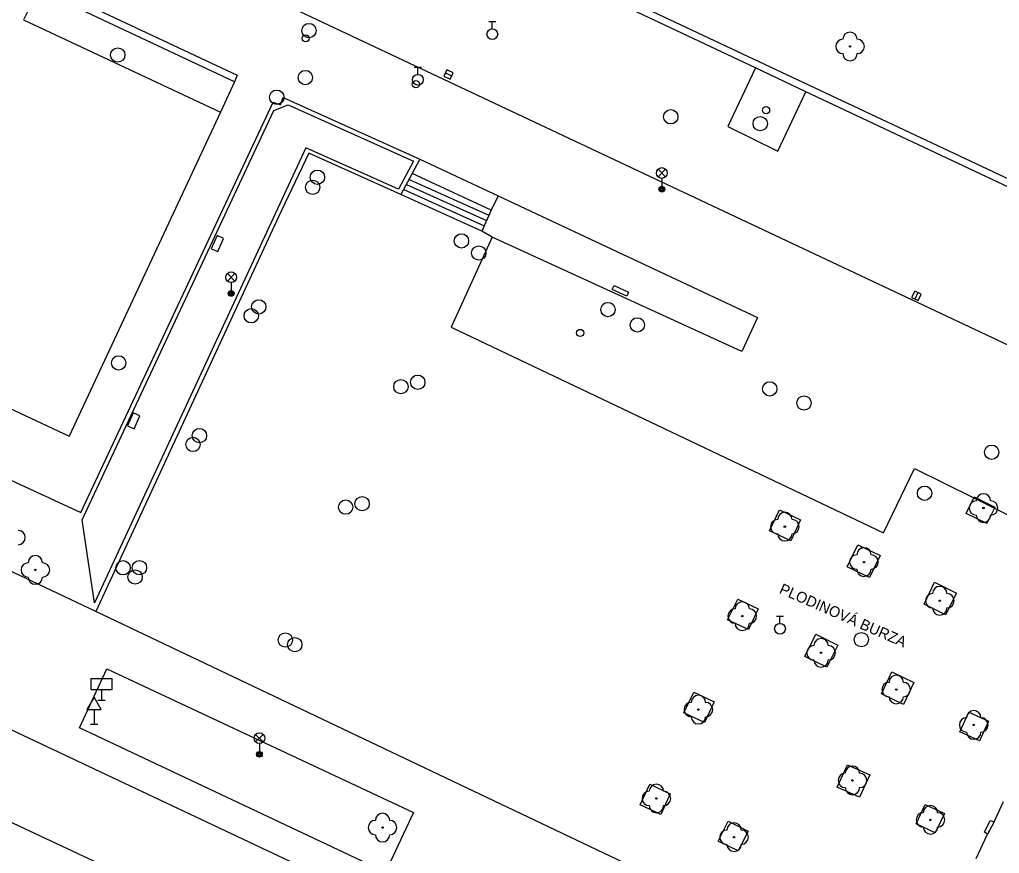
# Model space of a CAD drawing. Extents: x -600309 to -598967, y -1161267 to -1160292.
# Drawn here: x -600173.1 to -600104.8, y -1161199 to -1161140.8 of the extents above; entities that cross this region are included whole.
import ezdxf

# ---------------------------------------------------------------- set-up
doc = ezdxf.new("R2010")
doc.units = 0
for name, color, linetype in [('Level 10', 7, 'Continuous'), ('Level 11', 7, 'Continuous'), ('Level 22', 7, 'Continuous'), ('Level 23', 7, 'Continuous'), ('Level 24', 7, 'Continuous'), ('Level 27', 7, 'Continuous'), ('Level 28', 7, 'Continuous'), ('Level 31', 7, 'Continuous'), ('Level 33', 7, 'Continuous'), ('Level 34', 7, 'Continuous'), ('Level 41', 7, 'Continuous'), ('Level 5', 7, 'Continuous'), ('Level 7', 7, 'Continuous')]:
    doc.layers.add(name, color=color, linetype=linetype)

msp = doc.modelspace()

# ---------------------------------------------------------------- linework, layer by layer
at = {"layer": 'Level 10'}
for points in [[(-600223.79, -1161107.23), (-600099.29, -1161165.83)], [(-600121.78, -1161144.2199), (-600151.25, -1161130.33)], [(-600118.26, -1161145.88), (-600121.78, -1161144.2199)], [(-600103.34, -1161152.9099), (-600118.26, -1161145.88)], [(-600250.82, -1161154), (-600114.85, -1161218.15)], [(-600167.8, -1161182.12), (-600177.93, -1161177.33)], [(-600108.4, -1161210.37), (-600167.8, -1161182.12)]]:
    msp.add_lwpolyline(points, dxfattribs=at)
at = {"layer": 'Level 11'}
for points in [[(-600148.01, -1161131.3), (-600098.6, -1161154.56)], [(-600121.78, -1161144.2199), (-600123.7, -1161148.31)], [(-600158.13, -1161145.18), (-600159.11, -1161147.29)], [(-600154.92, -1161146.78), (-600154.73, -1161146.27)], [(-600154.73, -1161146.27), (-600145.19, -1161150.57)], [(-600120.21, -1161150.02), (-600118.26, -1161145.88)], [(-600168.84, -1161175.2199), (-600155.44, -1161146.6)], [(-600155.44, -1161146.6), (-600154.92, -1161146.78)], [(-600123.7, -1161148.31), (-600120.21, -1161150.02)], [(-600152.93, -1161150.1599), (-600155.05, -1161154.61)], [(-600146.51, -1161153.04), (-600152.93, -1161150.1599)], [(-600145.19, -1161150.57), (-600145.7199, -1161151.59)], [(-600145.19, -1161150.57), (-600139.73, -1161153.14)], [(-600145.7199, -1161151.59), (-600146.51, -1161153.04)], [(-600145.94, -1161151.99), (-600140.38, -1161154.49)], [(-600140.2199, -1161154.14), (-600145.7199, -1161151.59)], [(-600146.32, -1161152.69), (-600140.7, -1161155.2199)], [(-600146.13, -1161152.34), (-600140.54, -1161154.85)], [(-600140.87, -1161155.59), (-600146.51, -1161153.04)], [(-600139.73, -1161153.14), (-600140.2199, -1161154.14)], [(-600139.73, -1161153.14), (-600121.64, -1161161.63)], [(-600155.05, -1161154.61), (-600167.8, -1161182.12)], [(-600140.2199, -1161154.14), (-600140.87, -1161155.59)], [(-600140.15, -1161156.02), (-600143.02, -1161162.3)], [(-600140.15, -1161156.02), (-600140.87, -1161155.59)], [(-600122.74, -1161164), (-600140.15, -1161156.02)], [(-600255.61, -1161158.43), (-600117.37, -1161223.23)], [(-600131.77, -1161159.67), (-600131.64, -1161159.39)], [(-600131.64, -1161159.39), (-600130.63, -1161159.86)], [(-600130.76, -1161160.14), (-600131.77, -1161159.67)], [(-600130.63, -1161159.86), (-600130.76, -1161160.14)], [(-600121.64, -1161161.63), (-600122.74, -1161164)], [(-600143.02, -1161162.3), (-600112.84, -1161176.64)], [(-600175.65, -1161172.08), (-600168.84, -1161175.2199)], [(-600112.84, -1161176.64), (-600110.68, -1161172.15)], [(-600110.68, -1161172.15), (-600106.54, -1161174.2)], [(-600107.07, -1161175.29), (-600106.54, -1161174.2)], [(-600106.54, -1161174.2), (-600106.51, -1161174.14)], [(-600106.54, -1161174.2), (-600105.1, -1161174.9099)], [(-600106.51, -1161174.14), (-600105.07, -1161174.84)], [(-600120.79, -1161176.51), (-600120.1, -1161175.04)], [(-600120.1, -1161175.04), (-600118.63, -1161175.73)], [(-600105.1, -1161174.9099), (-600105.63, -1161175.99)], [(-600105.07, -1161174.84), (-600105.1, -1161174.9099)], [(-600105.1, -1161174.9099), (-600097.84, -1161178.51)], [(-600118.63, -1161175.73), (-600119.32, -1161177.2)], [(-600105.63, -1161175.99), (-600107.07, -1161175.29)], [(-600119.32, -1161177.2), (-600120.79, -1161176.51)], [(-600115.37, -1161179.01), (-600114.63, -1161177.4699)], [(-600114.63, -1161177.4699), (-600113.09, -1161178.2199)], [(-600113.09, -1161178.2199), (-600113.83, -1161179.76)], [(-600113.83, -1161179.76), (-600115.37, -1161179.01)], [(-600110.02, -1161181.62), (-600109.28, -1161180.09)], [(-600109.28, -1161180.09), (-600107.75, -1161180.84)], [(-600123.7199, -1161182.7), (-600123.02, -1161181.26)], [(-600123.02, -1161181.26), (-600121.58, -1161181.95)], [(-600107.75, -1161180.84), (-600108.51, -1161182.37)], [(-600121.58, -1161181.95), (-600122.27, -1161183.39)], [(-600108.51, -1161182.37), (-600110.02, -1161181.62)], [(-600122.27, -1161183.39), (-600123.7199, -1161182.7)], [(-600118.33, -1161185.26), (-600117.57, -1161183.7199)], [(-600117.57, -1161183.7199), (-600116.03, -1161184.48)], [(-600116.03, -1161184.48), (-600116.79, -1161186.02)], [(-600116.79, -1161186.02), (-600118.33, -1161185.26)], [(-600168.93, -1161190.24), (-600167.03, -1161186.13)], [(-600167.03, -1161186.13), (-600145.64, -1161196.14)], [(-600112.99, -1161187.88), (-600112.26, -1161186.34)], [(-600112.26, -1161186.34), (-600110.7199, -1161187.07)], [(-600110.7199, -1161187.07), (-600111.45, -1161188.61)], [(-600126.77, -1161189.19), (-600126.09, -1161187.75)], [(-600126.09, -1161187.75), (-600124.65, -1161188.44)], [(-600111.45, -1161188.61), (-600112.99, -1161187.88)], [(-600124.65, -1161188.44), (-600125.34, -1161189.88)], [(-600125.34, -1161189.88), (-600126.77, -1161189.19)], [(-600107.52, -1161190.52), (-600106.89, -1161189.15)], [(-600106.89, -1161189.15), (-600105.53, -1161189.78)], [(-600147.6, -1161200.32), (-600168.93, -1161190.24)], [(-600105.53, -1161189.78), (-600106.15, -1161191.14)], [(-600106.15, -1161191.14), (-600107.52, -1161190.52)], [(-600116.07, -1161194.37), (-600115.36, -1161192.82)], [(-600115.36, -1161192.82), (-600113.81, -1161193.53)], [(-600113.81, -1161193.53), (-600114.52, -1161195.08)], [(-600129.83, -1161195.61), (-600129.1599, -1161194.18)], [(-600129.1599, -1161194.18), (-600127.73, -1161194.84)], [(-600114.52, -1161195.08), (-600116.07, -1161194.37)], [(-600127.73, -1161194.84), (-600128.39, -1161196.28)], [(-600128.39, -1161196.28), (-600129.83, -1161195.61)], [(-600110.57, -1161196.94), (-600109.93, -1161195.59)], [(-600109.93, -1161195.59), (-600108.6, -1161196.21)], [(-600105.12, -1161196.8), (-600104.48, -1161195.38)], [(-600145.64, -1161196.14), (-600147.6, -1161200.32)], [(-600108.6, -1161196.21), (-600109.24, -1161197.57)], [(-600124.37, -1161198.14), (-600123.69, -1161196.75)], [(-600123.69, -1161196.75), (-600122.3, -1161197.44)], [(-600109.24, -1161197.57), (-600110.57, -1161196.94)], [(-600105.79, -1161197.51), (-600105.4099, -1161196.71)], [(-600105.12, -1161196.8), (-600105.59, -1161197.67)], [(-600105.4099, -1161196.71), (-600105.12, -1161196.8)], [(-600122.3, -1161197.44), (-600122.99, -1161198.83)], [(-600106.37, -1161199.35), (-600105.59, -1161197.67)], [(-600105.59, -1161197.67), (-600105.79, -1161197.51)], [(-600122.99, -1161198.83), (-600124.37, -1161198.14)]]:
    msp.add_lwpolyline(points, dxfattribs=at)
at = {"layer": 'Level 22'}
for centre in [(-600115.18, -1161142.7199), (-600105.87, -1161174.9099), (-600119.73, -1161176.21), (-600114.21, -1161178.68), (-600172.02, -1161179.23), (-600108.92, -1161181.38), (-600122.7, -1161182.45), (-600117.2, -1161185.01), (-600111.96, -1161187.57), (-600125.76, -1161188.9699), (-600106.55, -1161190.04), (-600115.01, -1161193.9099), (-600128.69, -1161195.17), (-600109.57, -1161196.6599), (-600147.8, -1161197.2), (-600123.27, -1161197.87)]:
    msp.add_circle(centre, 0.05, dxfattribs=at)
for centre, start, end in [((-600115.18, -1161142.2199), 0, 180), ((-600115.68, -1161142.7199), 90, 270), ((-600114.68, -1161142.7199), 270, 90), ((-600115.18, -1161143.2199), 180, 0), ((-600106.37, -1161174.9099), 90, 270), ((-600105.87, -1161174.4099), 0, 180), ((-600105.37, -1161174.9099), 270, 90), ((-600119.73, -1161175.71), 0, 180), ((-600120.23, -1161176.21), 90, 270), ((-600119.23, -1161176.21), 270, 90), ((-600105.87, -1161175.4099), 180, 0), ((-600173.2199, -1161176.9699), 270, 90), ((-600119.73, -1161176.71), 180, 0), ((-600114.21, -1161178.18), 0, 180), ((-600172.02, -1161178.73), 0, 180), ((-600114.71, -1161178.68), 90, 270), ((-600113.71, -1161178.68), 270, 90), ((-600172.52, -1161179.23), 90, 270), ((-600171.52, -1161179.23), 270, 90), ((-600114.21, -1161179.18), 180, 0), ((-600172.02, -1161179.73), 180, 0), ((-600108.92, -1161180.88), 0, 180), ((-600109.42, -1161181.38), 90, 270), ((-600108.42, -1161181.38), 270, 90), ((-600123.2, -1161182.45), 90, 270), ((-600122.7, -1161181.95), 0, 180), ((-600122.2, -1161182.45), 270, 90), ((-600108.92, -1161181.88), 180, 0), ((-600122.7, -1161182.95), 180, 0), ((-600117.2, -1161184.51), 0, 180), ((-600117.7, -1161185.01), 90, 270), ((-600116.7, -1161185.01), 270, 90), ((-600117.2, -1161185.51), 180, 0), ((-600111.96, -1161187.07), 0, 180), ((-600112.46, -1161187.57), 90, 270), ((-600111.46, -1161187.57), 270, 90), ((-600125.76, -1161188.4699), 0, 180), ((-600111.96, -1161188.07), 180, 0), ((-600126.26, -1161188.9699), 90, 270), ((-600125.26, -1161188.9699), 270, 90), ((-600125.76, -1161189.4699), 180, 0), ((-600107.05, -1161190.04), 90, 270), ((-600106.55, -1161189.54), 0, 180), ((-600106.05, -1161190.04), 270, 90), ((-600106.55, -1161190.54), 180, 0), ((-600115.01, -1161193.4099), 0, 180), ((-600115.51, -1161193.9099), 90, 270), ((-600114.51, -1161193.9099), 270, 90), ((-600128.69, -1161194.67), 0, 180), ((-600129.19, -1161195.17), 90, 270), ((-600128.19, -1161195.17), 270, 90), ((-600115.01, -1161194.4099), 180, 0), ((-600128.69, -1161195.67), 180, 0), ((-600109.57, -1161196.1599), 0, 180), ((-600147.8, -1161196.7), 0, 180), ((-600110.07, -1161196.6599), 90, 270), ((-600109.07, -1161196.6599), 270, 90), ((-600148.3, -1161197.2), 90, 270), ((-600147.3, -1161197.2), 270, 90), ((-600123.27, -1161197.37), 0, 180), ((-600147.8, -1161197.7), 180, 0), ((-600123.77, -1161197.87), 90, 270), ((-600122.77, -1161197.87), 270, 90), ((-600109.57, -1161197.1599), 180, 0), ((-600123.27, -1161198.37), 180, 0)]:
    msp.add_arc(centre, 0.5, start, end, dxfattribs=at)
at = {"layer": 'Level 23'}
for points in [[(-600168.76, -1161175.73), (-600155.38, -1161147.18)], [(-600155.38, -1161147.18), (-600154.38, -1161146.78)], [(-600154.38, -1161146.78), (-600145.64, -1161150.7199)], [(-600153.15, -1161149.8), (-600167.89, -1161181.53)], [(-600146.68, -1161152.67), (-600153.15, -1161149.8)], [(-600145.64, -1161150.7199), (-600146.68, -1161152.67)], [(-600167.89, -1161181.53), (-600168.76, -1161175.73)]]:
    msp.add_lwpolyline(points, dxfattribs=at)
at = {"layer": 'Level 24'}
for points in [[(-600159.3439, -1161155.9114), (-600159.7524, -1161156.8242), (-600159.2961, -1161157.0284), (-600158.8876, -1161156.1156)], [(-600165.1865, -1161168.2716), (-600165.5907, -1161169.1863), (-600165.1333, -1161169.3884), (-600164.7291, -1161168.4737)]]:
    msp.add_lwpolyline(points, close=True, dxfattribs=at)
at = {"layer": 'Level 27'}
for p, q in [((-600143.4259, -1161144.563), (-600142.9741, -1161144.777)), ((-600110.4413, -1161159.8848), (-600110.6587, -1161160.3352))]:
    msp.add_line(p, q, dxfattribs=at)
for points in [[(-600143.533, -1161144.7889), (-600143.0811, -1161145.003), (-600142.867, -1161144.5511), (-600143.3189, -1161144.337)], [(-600110.6665, -1161159.7762), (-600110.8838, -1161160.2265), (-600110.4335, -1161160.4438), (-600110.2162, -1161159.9935)]]:
    msp.add_lwpolyline(points, close=True, dxfattribs=at)
for centre in [(-600152.93, -1161141.61), (-600166.27, -1161143.31), (-600153.18, -1161144.89), (-600155.18, -1161146.26), (-600127.69, -1161147.62), (-600121.45, -1161148.1), (-600152.34, -1161151.84), (-600152.67, -1161152.54), (-600142.29, -1161156.28), (-600141.08, -1161157.12), (-600156.43, -1161160.88), (-600132.07, -1161161.07), (-600156.96, -1161161.5), (-600130.02, -1161162.14), (-600166.21, -1161164.79), (-600145.34, -1161166.14), (-600146.52, -1161166.45), (-600120.78, -1161166.6), (-600118.39, -1161167.59), (-600160.57, -1161169.86), (-600161.02, -1161170.48), (-600105.3, -1161171.02), (-600109.98, -1161173.88), (-600150.37, -1161174.85), (-600149.2199, -1161174.61), (-600165.9, -1161179.08), (-600164.76, -1161179.07), (-600165.06, -1161179.7199), (-600154.58, -1161184.12), (-600153.92, -1161184.44), (-600114.39, -1161184.09)]:
    msp.add_circle(centre, 0.5, dxfattribs=at)
at = {"layer": 'Level 28'}
for p, q in [((-600140.39, -1161140.985), (-600139.89, -1161140.985)), ((-600140.14, -1161141.485), (-600140.14, -1161140.985)), ((-600145.58, -1161144.165), (-600145.08, -1161144.165)), ((-600145.33, -1161144.665), (-600145.33, -1161144.165)), ((-600120.32, -1161182.455), (-600119.82, -1161182.455)), ((-600120.07, -1161182.955), (-600120.07, -1161182.455))]:
    msp.add_line(p, q, dxfattribs=at)
for centre, radius in [((-600140.14, -1161141.86), 0.375), ((-600145.4699, -1161145.35), 0.25), ((-600145.33, -1161145.04), 0.375), ((-600134.01, -1161162.7), 0.25), ((-600120.07, -1161183.33), 0.375)]:
    msp.add_circle(centre, radius, dxfattribs=at)
at = {"layer": 'Level 31'}
for centre in [(-600153.1599, -1161142.15), (-600121.04, -1161147.1599)]:
    msp.add_circle(centre, 0.25, dxfattribs=at)
at = {"layer": 'Level 33'}
for p, q in [((-600128.575, -1161151.81), (-600128.045, -1161151.28)), ((-600128.575, -1161151.28), (-600128.045, -1161151.81)), ((-600128.31, -1161151.92), (-600128.31, -1161152.67)), ((-600158.625, -1161159.08), (-600158.095, -1161158.55)), ((-600158.625, -1161158.55), (-600158.095, -1161159.08)), ((-600158.36, -1161159.19), (-600158.36, -1161159.94)), ((-600156.655, -1161191.23), (-600156.125, -1161190.7)), ((-600156.655, -1161190.7), (-600156.125, -1161191.23)), ((-600156.39, -1161191.34), (-600156.39, -1161192.09))]:
    msp.add_line(p, q, dxfattribs=at)
for centre, radius in [((-600128.31, -1161151.545), 0.375), ((-600128.31, -1161152.67), 0.2), ((-600128.31, -1161152.67), 0.1445), ((-600128.31, -1161152.67), 0.0876), ((-600158.36, -1161158.815), 0.375), ((-600158.36, -1161159.94), 0.2), ((-600158.36, -1161159.94), 0.1445), ((-600158.36, -1161159.94), 0.0876), ((-600156.39, -1161190.965), 0.375), ((-600156.39, -1161192.09), 0.2), ((-600156.39, -1161192.09), 0.1445), ((-600156.39, -1161192.09), 0.0876)]:
    msp.add_circle(centre, radius, dxfattribs=at)
at = {"layer": 'Level 34'}
for p, q in [((-600167.4, -1161187.57), (-600167.4, -1161188.32)), ((-600167.65, -1161188.32), (-600167.15, -1161188.32)), ((-600167.92, -1161188.972), (-600167.92, -1161189.99)), ((-600168.17, -1161189.99), (-600167.67, -1161189.99))]:
    msp.add_line(p, q, dxfattribs=at)
for points in [[(-600168.15, -1161187.57), (-600166.65, -1161187.57), (-600166.65, -1161186.82), (-600168.15, -1161186.82)], [(-600168.42, -1161188.972), (-600167.42, -1161188.972), (-600167.92, -1161188.106)]]:
    msp.add_lwpolyline(points, close=True, dxfattribs=at)
at = {"layer": 'Level 5'}
for points in [[(-600172.58, -1161140.3), (-600172.85, -1161140.87)], [(-600172.85, -1161140.87), (-600159.11, -1161147.29)], [(-600159.11, -1161147.29), (-600169.67, -1161169.9099)], [(-600183.4, -1161163.46), (-600169.67, -1161169.9099)]]:
    msp.add_lwpolyline(points, dxfattribs=at)
at = {"layer": 'Level 7'}
for points in [[(-600172.09, -1161138.07), (-600157.93, -1161144.7199)], [(-600158.13, -1161145.18), (-600172.3, -1161138.52)], [(-600157.93, -1161144.7199), (-600158.13, -1161145.18)]]:
    msp.add_lwpolyline(points, dxfattribs=at)

# ---------------------------------------------------------------- texts
at = {"layer": 'Level 41'}
msp.add_text('PLODINOVÁ BURZA', height=0.75, rotation=336.36, dxfattribs=at).set_placement((-600120.18, -1161180.83))

doc.saveas('drawing.dxf')
